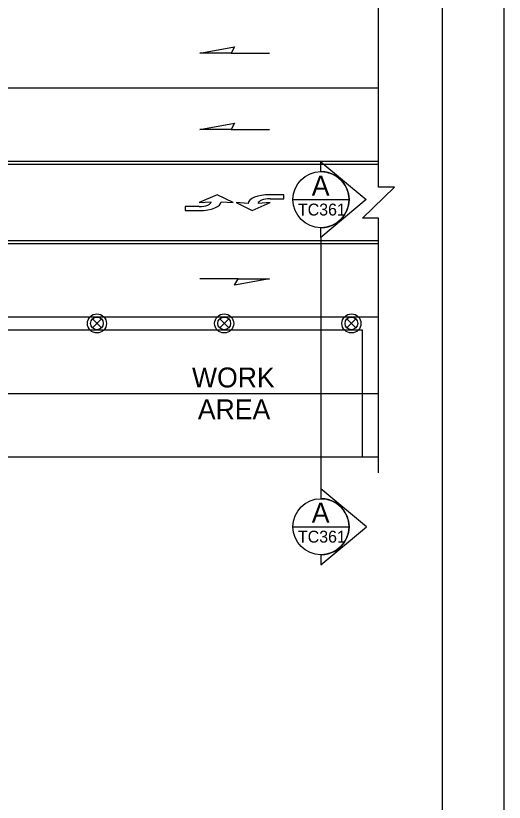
# Model space of a CAD drawing. Extents: x 99958 to 100176, y 99935 to 100011.
# Drawn here: x 100133.606 to 100136.062, y 100002.334 to 100006.293 of the extents above; entities that cross this region are included whole.
import ezdxf

# ---------------------------------------------------------------- set-up
doc = ezdxf.new("R2010")
doc.units = 0
for name, color, linetype in [('RD_ED_ShoulderPavedEdge', 7, 'Continuous'), ('RD_MK_LineEdgeYellow', 7, 'Continuous'), ('RD_MK_LineLane', 7, 'Continuous'), ('RD_MK_LineTwoWayLtTurn', 7, 'Continuous'), ('SH_GI_PlotLimits', 7, 'Continuous'), ('SH_GI_SheetBorder', 7, 'Continuous'), ('SH_TI_WZSectionCut', 7, 'Continuous'), ('TR_WZ_TrafficSafetyDrum', 7, 'Continuous'), ('TR_WZ_WorkAreaLabel', 7, 'Continuous'), ('TR_WZ_WorkZoneDetails', 7, 'Continuous')]:
    doc.layers.add(name, color=color, linetype=linetype)

msp = doc.modelspace()

# ---------------------------------------------------------------- linework, layer by layer
at = {"layer": 'RD_ED_ShoulderPavedEdge'}
msp.add_line((100132.5069, 100004.0724), (100135.43, 100004.0724), dxfattribs=at)
at = {"layer": 'RD_MK_LineEdgeYellow'}
msp.add_line((100132.7569, 100004.3924), (100135.43, 100004.3924), dxfattribs=at)
at = {"layer": 'RD_MK_LineLane'}
for points in [[(100135.43, 100005.9284), (100128.195, 100005.9284)], [(100135.43, 100004.7764), (100128.195, 100004.7764)]]:
    msp.add_lwpolyline(points, dxfattribs=at)
at = {"layer": 'RD_MK_LineTwoWayLtTurn'}
for p, q in [((100135.43, 100005.5604), (100132.2245, 100005.5604)), ((100135.43, 100005.1444), (100132.2245, 100005.1444))]:
    msp.add_line(p, q, dxfattribs=at)
for points in [[(100135.43, 100005.5445), (100132.2245, 100005.5445)], [(100135.43, 100005.1604), (100132.2245, 100005.1604)]]:
    msp.add_lwpolyline(points, dxfattribs=at)
at = {"layer": 'SH_GI_PlotLimits'}
msp.add_lwpolyline([(100119.0625, 99999.6875), (100136.0625, 99999.6875), (100136.0625, 100010.6875), (100119.0625, 100010.6875)], close=True, dxfattribs=at)
at = {"layer": 'SH_GI_SheetBorder'}
msp.add_line((100135.75, 100010.375), (100135.75, 100000), dxfattribs=at)
at = {"layer": 'SH_TI_WZSectionCut'}
for p, q in [((100135.1407, 100005.5088), (100135.1407, 100005.5587)), ((100135.1407, 100005.5587), (100135.3688, 100005.3676)), ((100135.3688, 100005.3676), (100135.1407, 100005.1764)), ((100135.1407, 100005.1764), (100135.1407, 100005.2264)), ((100135.1407, 100005.1764), (100135.1407, 100003.9125)), ((100135.1407, 100003.9125), (100135.1407, 100003.8625)), ((100135.3689, 100003.7213), (100135.1407, 100003.9125)), ((100135.1407, 100003.5302), (100135.3689, 100003.7213)), ((100135.1407, 100003.5801), (100135.1407, 100003.5302))]:
    msp.add_line(p, q, dxfattribs=at)
for points in [[(100134.9995, 100005.3676), (100135.2819, 100005.3676)], [(100134.9995, 100003.7213), (100135.2819, 100003.7213)]]:
    msp.add_lwpolyline(points, dxfattribs=at)
for centre in [(100135.1407, 100005.3676), (100135.1407, 100003.7213)]:
    msp.add_circle(centre, 0.1412, dxfattribs=at)
for centre in [(100135.1407, 100005.3676), (100135.1407, 100003.7213)]:
    msp.add_arc(centre, 0.1412, 269.9978, 90.0022, dxfattribs=at)
at = {"layer": 'TR_WZ_TrafficSafetyDrum'}
for p, q in [((100133.9913, 100004.7671), (100134.0365, 100004.7218)), ((100134.0365, 100004.7671), (100133.9913, 100004.7218)), ((100134.6313, 100004.7671), (100134.6765, 100004.7218)), ((100134.6765, 100004.7671), (100134.6313, 100004.7218)), ((100135.2713, 100004.7671), (100135.3165, 100004.7218)), ((100135.3165, 100004.7671), (100135.2713, 100004.7218))]:
    msp.add_line(p, q, dxfattribs=at)
for centre, radius in [((100134.0139, 100004.7445), 0.048), ((100134.0139, 100004.7445), 0.048), ((100134.0139, 100004.7445), 0.032), ((100134.6539, 100004.7445), 0.048), ((100134.6539, 100004.7445), 0.048), ((100134.6539, 100004.7445), 0.032), ((100135.2939, 100004.7445), 0.048), ((100135.2939, 100004.7445), 0.048), ((100135.2939, 100004.7445), 0.032)]:
    msp.add_circle(centre, radius, dxfattribs=at)
at = {"layer": 'TR_WZ_WorkZoneDetails'}
for p, q in [((100134.6886, 100006.105), (100134.8815, 100006.105)), ((100134.6886, 100005.721), (100134.8815, 100005.721)), ((100134.7242, 100004.9684), (100134.5313, 100004.9684))]:
    msp.add_line(p, q, dxfattribs=at)
for points in [[(100135.43, 100003.9924), (100135.43, 100005.275), (100135.35, 100005.275), (100135.51, 100005.4299), (100135.43, 100005.4299), (100135.43, 100006.7124)], [(100134.6384, 100005.3574), (100134.6984, 100005.3525), (100134.6184, 100005.3925), (100134.5284, 100005.3525), (100134.5884, 100005.3574)], [(100134.8844, 100005.3724), (100134.9544, 100005.3724), (100134.9544, 100005.3925), (100134.8844, 100005.3924)], [(100134.5284, 100005.3325), (100134.4584, 100005.3325), (100134.4584, 100005.3124), (100134.5284, 100005.3125)], [(100134.7744, 100005.3475), (100134.7144, 100005.3524), (100134.7944, 100005.3124), (100134.8844, 100005.3524), (100134.8244, 100005.3475)]]:
    msp.add_lwpolyline(points, dxfattribs=at)
for points in [[(100134.5313, 100006.105), (100134.7064, 100006.1359), (100134.6886, 100006.105)], [(100134.5313, 100005.721), (100134.7064, 100005.7519), (100134.6886, 100005.721)], [(100134.8815, 100004.9684), (100134.7064, 100004.9376), (100134.7242, 100004.9684)], [(100128.275, 100004.7114), (100128.275, 100004.0724), (100130.5869, 100004.0724), (100130.9869, 100003.6724), (100130.9869, 100003.6724), (100130.9869, 100003.6724), (100130.9869, 100002.4859), (100130.9869, 100002.4859), (100130.9869, 100002.4859), (100132.1069, 100002.4859), (100132.1069, 100003.6724), (100132.5069, 100004.0724), (100132.5069, 100004.0724), (100135.35, 100004.0724), (100135.35, 100004.7114)]]:
    msp.add_lwpolyline(points, close=True, dxfattribs=at)
for centre, major_axis, ratio, start_param in [((100134.5284, 100005.3574), (0.06, 0), 0.41611, 4.712518), ((100134.5284, 100005.3574), (0.11, 0), 0.40879, 4.712524), ((100134.8844, 100005.3475), (-0.11, 0), 0.40879, 4.712524), ((100134.8844, 100005.3475), (-0.06, 0), 0.41611, 4.712518)]:
    msp.add_ellipse(centre, major_axis=major_axis, ratio=ratio, start_param=start_param, end_param=6.283185, dxfattribs=at)

# ---------------------------------------------------------------- texts
at = {"layer": 'SH_TI_WZSectionCut'}
for s, height, rotation, p in [('A', 0.1, 0.01, (100135.0945, 100005.3882)), ('TC361', 0.06, 360, (100135.0248, 100005.2876)), ('A', 0.1, 0.01, (100135.0945, 100003.7419)), ('TC361', 0.06, 360, (100135.0249, 100003.6413))]:
    msp.add_text(s, height=height, rotation=rotation, dxfattribs=at).set_placement(p)
at = {"layer": 'TR_WZ_WorkAreaLabel'}
for s, p in [('WORK', (100134.4919, 100004.4225)), ('AREA', (100134.5215, 100004.2624))]:
    msp.add_text(s, height=0.1, dxfattribs=at).set_placement(p)

doc.saveas('drawing.dxf')
